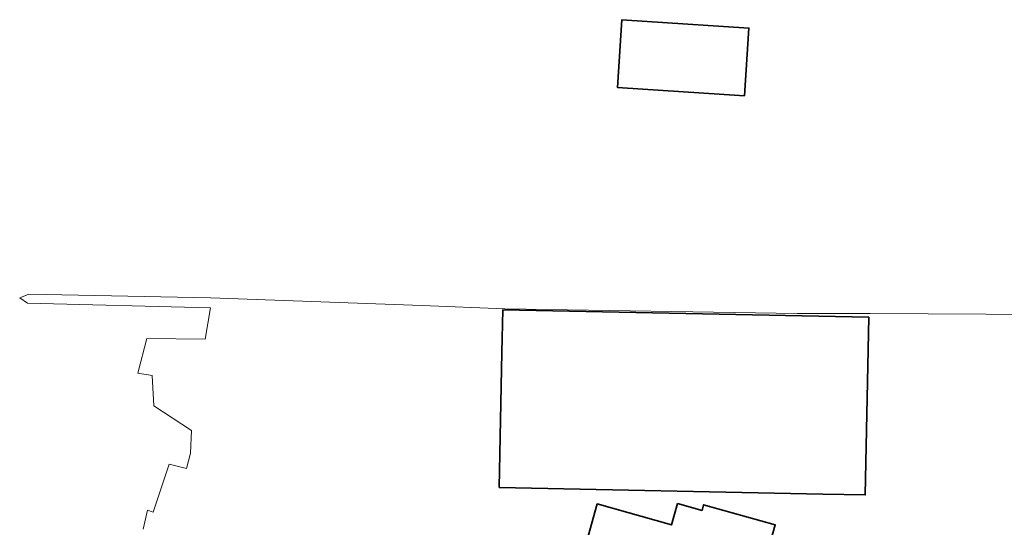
# Model space of a CAD drawing. Extents: x 184422 to 188298, y 343471 to 350189.
# Tile 340 of 513: x 186601 to 186717, y 348531 to 348591. Entities that reach past the tile are written whole.
import ezdxf

# ---------------------------------------------------------------- set-up
doc = ezdxf.new("R2010")
doc.units = 0
for name, color, linetype, lineweight in [('B-WA-GR-BOUWLAND-GV', 252, 'Continuous', 13), ('B-WA-OG-TERREIN_ERF-GV', 252, 'Continuous', 18), ('B-WE-OG-BEBOUWING-GV', 250, 'Continuous', 35)]:
    doc.layers.add(name, color=color, linetype=linetype, lineweight=lineweight)

msp = doc.modelspace()

# ---------------------------------------------------------------- linework, layer by layer
at = {"layer": 'B-WA-GR-BOUWLAND-GV', "flags": 128}
msp.add_lwpolyline([(186686.221, 348582.219), (186671.262, 348583.196), (186671.784, 348591.169), (186686.743, 348590.192)], close=True, dxfattribs=at)
msp.add_lwpolyline([(186686.221, 348582.219), (186671.262, 348583.196), (186671.784, 348591.169), (186686.743, 348590.192)], close=True, dxfattribs=at)
msp.add_lwpolyline([(186686.221, 348582.219), (186671.262, 348583.196), (186671.784, 348591.169), (186686.743, 348590.192)], close=True, dxfattribs=at)
msp.add_lwpolyline([(186615.41, 348531.229), (186615.934, 348533.458), (186616.59, 348533.229), (186618.459, 348538.867), (186620.524, 348538.342), (186620.983, 348540.145), (186621.081, 348542.833), (186616.656, 348545.718), (186616.459, 348549.312), (186614.788, 348549.574), (186615.836, 348553.639), (186622.694, 348553.562), (186623.355, 348557.266), (186601.792, 348557.795), (186600.866, 348558.456), (186601.924, 348558.853), (186623.355, 348558.456), (186648.226, 348557.53), (186658.016, 348557.133), (186692.411, 348556.604), (186701.01, 348556.604), (186721.516, 348556.472)], dxfattribs=at)
msp.add_lwpolyline([(186615.41, 348531.229), (186615.934, 348533.458), (186616.59, 348533.229), (186618.459, 348538.867), (186620.524, 348538.342), (186620.983, 348540.145), (186621.081, 348542.833), (186616.656, 348545.718), (186616.459, 348549.312), (186614.788, 348549.574), (186615.836, 348553.639), (186622.694, 348553.562), (186623.355, 348557.266), (186601.792, 348557.795), (186600.866, 348558.456), (186601.924, 348558.853), (186623.355, 348558.456), (186648.226, 348557.53), (186658.016, 348557.133), (186692.411, 348556.604), (186701.01, 348556.604), (186721.516, 348556.472)], dxfattribs=at)
msp.add_lwpolyline([(186615.41, 348531.229), (186615.934, 348533.458), (186616.59, 348533.229), (186618.459, 348538.867), (186620.524, 348538.342), (186620.983, 348540.145), (186621.081, 348542.833), (186616.656, 348545.718), (186616.459, 348549.312), (186614.788, 348549.574), (186615.836, 348553.639), (186622.694, 348553.562), (186623.355, 348557.266), (186601.792, 348557.795), (186600.866, 348558.456), (186601.924, 348558.853), (186623.355, 348558.456), (186648.226, 348557.53), (186658.016, 348557.133), (186692.411, 348556.604), (186701.01, 348556.604), (186721.516, 348556.472)], dxfattribs=at)
at = {"layer": 'B-WA-OG-TERREIN_ERF-GV', "flags": 128}
for points in [[(186737.513, 348552.094), (186739.182, 348554.944), (186740.11, 348555.635), (186739.105, 348557.042), (186738.3, 348555.701), (186736.332, 348556.075), (186721.516, 348556.472), (186701.01, 348556.604), (186692.411, 348556.604), (186658.016, 348557.133), (186648.226, 348557.53), (186623.355, 348558.456), (186601.924, 348558.853), (186600.866, 348558.456), (186601.792, 348557.795), (186623.355, 348557.266), (186622.694, 348553.562), (186615.836, 348553.639), (186614.788, 348549.574), (186616.459, 348549.312), (186616.656, 348545.718)], [(186737.513, 348552.094), (186739.182, 348554.944), (186740.11, 348555.635), (186739.105, 348557.042), (186738.3, 348555.701), (186736.332, 348556.075), (186721.516, 348556.472), (186701.01, 348556.604), (186692.411, 348556.604), (186658.016, 348557.133), (186648.226, 348557.53), (186623.355, 348558.456), (186601.924, 348558.853), (186600.866, 348558.456), (186601.792, 348557.795), (186623.355, 348557.266), (186622.694, 348553.562), (186615.836, 348553.639), (186614.788, 348549.574), (186616.459, 348549.312), (186616.656, 348545.718)], [(186737.513, 348552.094), (186739.182, 348554.944), (186740.11, 348555.635), (186739.105, 348557.042), (186738.3, 348555.701), (186736.332, 348556.075), (186721.516, 348556.472), (186701.01, 348556.604), (186692.411, 348556.604), (186658.016, 348557.133), (186648.226, 348557.53), (186623.355, 348558.456), (186601.924, 348558.853), (186600.866, 348558.456), (186601.792, 348557.795), (186623.355, 348557.266), (186622.694, 348553.562), (186615.836, 348553.639), (186614.788, 348549.574), (186616.459, 348549.312), (186616.656, 348545.718)], [(186616.656, 348545.718), (186621.081, 348542.833), (186620.983, 348540.145), (186620.524, 348538.342), (186618.459, 348538.867), (186616.59, 348533.229), (186615.934, 348533.458), (186615.41, 348531.229)], [(186616.656, 348545.718), (186621.081, 348542.833), (186620.983, 348540.145), (186620.524, 348538.342), (186618.459, 348538.867), (186616.59, 348533.229), (186615.934, 348533.458), (186615.41, 348531.229)], [(186616.656, 348545.718), (186621.081, 348542.833), (186620.983, 348540.145), (186620.524, 348538.342), (186618.459, 348538.867), (186616.59, 348533.229), (186615.934, 348533.458), (186615.41, 348531.229)]]:
    msp.add_lwpolyline(points, dxfattribs=at)
msp.add_lwpolyline([(186657.341, 348536.111), (186657.659, 348552.022), (186657.759, 348557.021), (186700.857, 348556.155), (186700.438, 348535.249), (186695.439, 348535.349)], close=True, dxfattribs=at)
msp.add_lwpolyline([(186657.341, 348536.111), (186657.659, 348552.022), (186657.759, 348557.021), (186700.857, 348556.155), (186700.438, 348535.249), (186695.439, 348535.349)], close=True, dxfattribs=at)
msp.add_lwpolyline([(186657.341, 348536.111), (186657.659, 348552.022), (186657.759, 348557.021), (186700.857, 348556.155), (186700.438, 348535.249), (186695.439, 348535.349)], close=True, dxfattribs=at)
at = {"layer": 'B-WE-OG-BEBOUWING-GV', "flags": 128}
for points in [[(186686.221, 348582.219), (186686.743, 348590.192), (186671.784, 348591.169), (186671.262, 348583.196)], [(186686.221, 348582.219), (186686.743, 348590.192), (186671.784, 348591.169), (186671.262, 348583.196)], [(186686.221, 348582.219), (186686.743, 348590.192), (186671.784, 348591.169), (186671.262, 348583.196)], [(186657.341, 348536.111), (186695.439, 348535.349), (186700.438, 348535.249), (186700.857, 348556.155), (186657.759, 348557.021), (186657.659, 348552.022)], [(186657.341, 348536.111), (186695.439, 348535.349), (186700.438, 348535.249), (186700.857, 348556.155), (186657.759, 348557.021), (186657.659, 348552.022)], [(186657.341, 348536.111), (186695.439, 348535.349), (186700.438, 348535.249), (186700.857, 348556.155), (186657.759, 348557.021), (186657.659, 348552.022)], [(186678.35, 348534.233), (186677.643, 348531.718), (186668.88, 348534.184), (186665.951, 348523.771), (186686.022, 348518.124), (186689.846, 348531.715), (186681.406, 348534.09), (186681.219, 348533.426)], [(186678.35, 348534.233), (186677.643, 348531.718), (186668.88, 348534.184), (186665.951, 348523.771), (186686.022, 348518.124), (186689.846, 348531.715), (186681.406, 348534.09), (186681.219, 348533.426)], [(186678.35, 348534.233), (186677.643, 348531.718), (186668.88, 348534.184), (186665.951, 348523.771), (186686.022, 348518.124), (186689.846, 348531.715), (186681.406, 348534.09), (186681.219, 348533.426)]]:
    msp.add_lwpolyline(points, close=True, dxfattribs=at)

doc.saveas('drawing.dxf')
